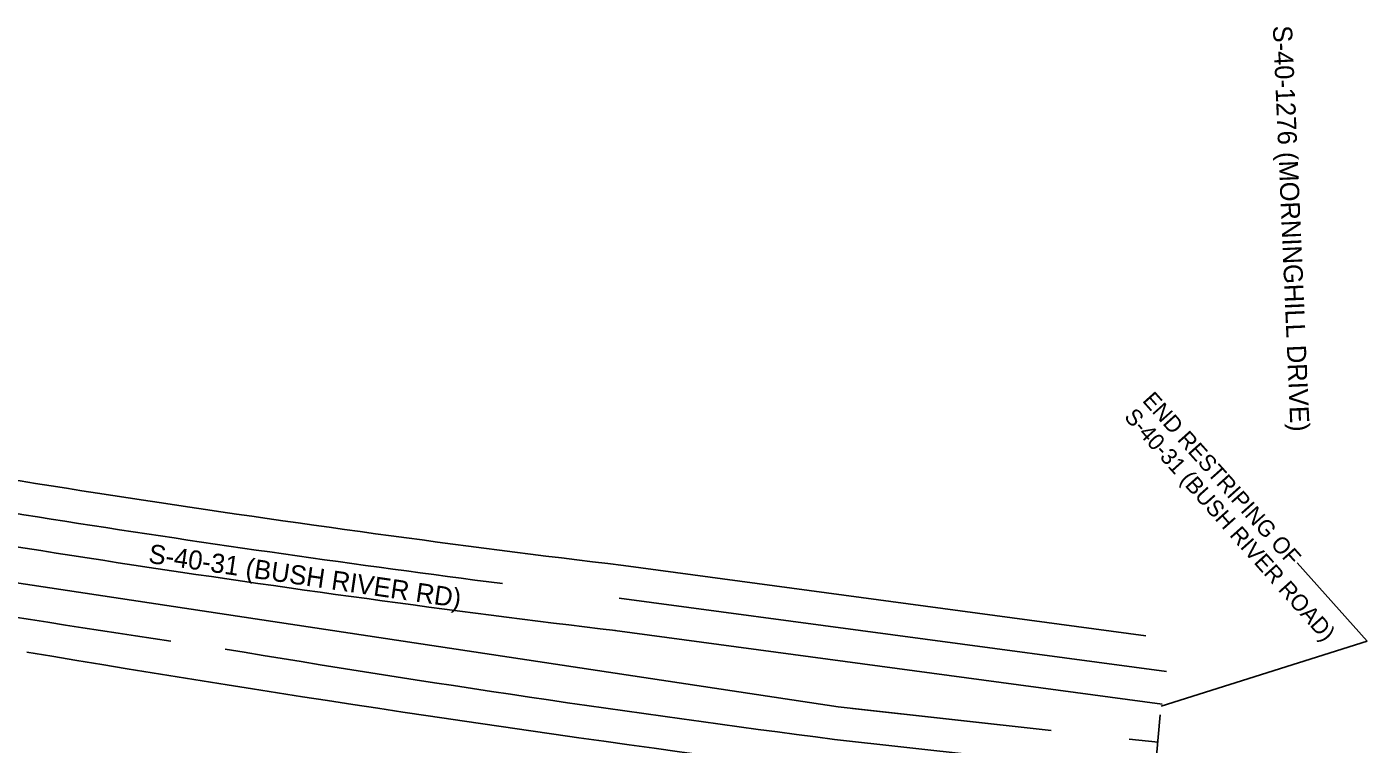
# Model space of a CAD drawing. Extents: x 1966090 to 1975830, y 788086 to 801233.
# Drawn here: x 1968886.7 to 1969377.5, y 799311.6 to 799574.2 of the extents above; entities that cross this region are included whole.
import ezdxf

# ---------------------------------------------------------------- set-up
doc = ezdxf.new("R2010")
doc.units = 0
for name, color, linetype in [('RD_EX_SU_Gas', 7, 'Continuous'), ('RD_EX_SU_H2O', 7, 'Continuous'), ('RD_EX_Survey_Limits', 7, 'Continuous'), ('RD_Sketch6', 7, 'Continuous'), ('RD_Sketch8', 7, 'Continuous')]:
    doc.layers.add(name, color=color, linetype=linetype)

msp = doc.modelspace()

# ---------------------------------------------------------------- linework, layer by layer
at = {"layer": 'RD_EX_SU_Gas'}
for p, q in [((1969183.8, 799325.28), (1968845.26, 799376.32)), ((1969103.54, 799365.11), (1969303.96, 799338.15)), ((1969261.77, 799316.66), (1969183.8, 799325.28)), ((1969261.77, 799316.66), (1969189, 799324.71)), ((1969296.68, 799268.57), (1969301.71, 799322.3)), ((1969260.82, 799304.69), (1969182.48, 799313.35)), ((1969290.28, 799313.5), (1969300.98, 799312.32))]:
    msp.add_line(p, q, dxfattribs=at)
for centre, radius, start, end in [((1969784.79, 805030.37), 5706.08, 259.46106, 262.71067), ((1969784.79, 805030.37), 5743.58, 259.461055, 261.535376), ((1970191.83, 807096.05), 7859.87, 260.441445, 262.610548), ((1969944.18, 805223.75), 5959.27, 260.487395, 262.656498)]:
    msp.add_arc(centre, radius, start, end, dxfattribs=at)
at = {"layer": 'RD_EX_Survey_Limits'}
msp.add_line((1969101.94, 799353.21), (1969302.36, 799326.26), dxfattribs=at)
msp.add_arc((1969784.79, 805030.37), 5718.08, 259.46106, 263.14483, dxfattribs=at)
at = {"layer": 'RD_Sketch6'}
for p, q in [((1969377.48, 799349.35), (1969351.9, 799378.01)), ((1969301.98, 799325.53), (1969377.48, 799349.35))]:
    msp.add_line(p, q, dxfattribs=at)
at = {"layer": 'RD_Sketch8'}
msp.add_line((1969105.14, 799377), (1969296.48, 799351.27), dxfattribs=at)
msp.add_arc((1969784.79, 805030.37), 5694.08, 259.46106, 263.14483, dxfattribs=at)

# ---------------------------------------------------------------- texts
at = {"layer": 'RD_EX_SU_H2O'}
for s, rotation, p in [('S-40-1276 (MORNINGHILL DRIVE)', 272.5081, (1969342.93, 799574.52)), ('S-40-31 (BUSH RIVER RD)', 351.7634, (1968930.92, 799378))]:
    msp.add_text(s, height=7, rotation=rotation, dxfattribs=at).set_placement(p)
at = {"layer": 'RD_Sketch6'}
for s, p in [('END RESTRIPING OF ', (1969294.88, 799437.21)), ('S-40-31 (BUSH RIVER ROAD)', (1969288.17, 799431.21))]:
    msp.add_text(s, height=5.9996, rotation=311.7871, dxfattribs=at).set_placement(p)

doc.saveas('drawing.dxf')
